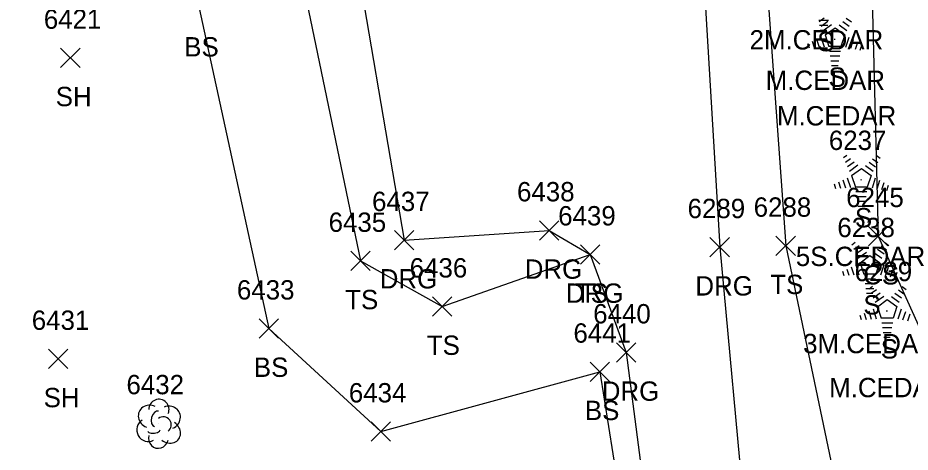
# Model space of a CAD drawing. Extents: x 1472233 to 1475777, y 540726 to 543442.
# Drawn here: x 1472298.9 to 1472391.2, y 541668.7 to 541713.6 of the extents above; entities that cross this region are included whole.
import ezdxf

# ---------------------------------------------------------------- set-up
doc = ezdxf.new("R2010")
doc.units = 0
for name, color, linetype in [('L_A', 7, 'Continuous'), ('L_C', 7, 'Continuous'), ('L_I', 7, 'Continuous'), ('L_TIC', 7, 'Continuous'), ('LELB', 7, 'Continuous'), ('LTC', 7, 'Continuous'), ('LTD', 7, 'Continuous'), ('R_A', 7, 'Continuous'), ('R_I', 7, 'Continuous'), ('R_TIC', 7, 'Continuous'), ('RDG', 7, 'Continuous')]:
    doc.layers.add(name, color=color, linetype=linetype)

msp = doc.modelspace()

# ---------------------------------------------------------------- linework, layer by layer
at = {"layer": 'L_TIC'}
for points in [[(1472303.37, 541708.436), (1472305.37, 541710.436)], [(1472305.37, 541708.436), (1472303.37, 541710.436)], [(1472386.861, 541690.003), (1472388.861, 541692.003)], [(1472388.861, 541690.003), (1472386.861, 541692.003)], [(1472377.297, 541689.008), (1472379.297, 541691.008)], [(1472379.297, 541689.008), (1472377.297, 541691.008)], [(1472333.368, 541687.443), (1472335.368, 541689.443)], [(1472335.368, 541687.443), (1472333.368, 541689.443)], [(1472357.1, 541688.107), (1472359.1, 541690.107)], [(1472359.1, 541688.107), (1472357.1, 541690.107)], [(1472341.801, 541682.722), (1472343.801, 541684.722)], [(1472343.801, 541682.722), (1472341.801, 541684.722)], [(1472323.894, 541680.447), (1472325.894, 541682.447)], [(1472325.894, 541680.447), (1472323.894, 541682.447)], [(1472302.124, 541677.31), (1472304.124, 541679.31)], [(1472304.124, 541677.31), (1472302.124, 541679.31)], [(1472358.104, 541675.986), (1472360.104, 541677.986)], [(1472360.104, 541675.986), (1472358.104, 541677.986)], [(1472335.459, 541669.808), (1472337.459, 541671.808)], [(1472337.459, 541669.808), (1472335.459, 541671.808)]]:
    msp.add_lwpolyline(points, dxfattribs=at)
at = {"layer": 'LELB'}
for points in [[(1472436.391, 541801.492), (1472421.411, 541789.524), (1472401.228, 541772.53), (1472387.568, 541756.153), (1472381.39, 541744.301), (1472376.043, 541721.552), (1472378.297, 541690.008), (1472384.499, 541660.373), (1472385.476, 541622.917), (1472385.225, 541602.047), (1472389.103, 541583.282), (1472392.292, 541571.183), (1472400.004, 541561.87), (1472414.969, 541552.967), (1472430.215, 541550.577), (1472460.47, 541554.643), (1472482.624, 541564.355)], [(1472456.456, 541773.785), (1472441.328, 541777.081), (1472419.974, 541764.524), (1472393.226, 541741.709), (1472387.055, 541722.394), (1472387.861, 541691.003), (1472394.403, 541676.497), (1472412.587, 541665.699), (1472419.922, 541640.116), (1472426.411, 541618.317)], [(1472309.171, 541764.662), (1472314.543, 541746.809), (1472319.347, 541731.083), (1472317.7, 541714.573), (1472324.894, 541681.447), (1472336.459, 541670.808), (1472359.104, 541676.986), (1472364.901, 541640.229), (1472367.865, 541606.271), (1472368.212, 541581.125), (1472358.443, 541560.08), (1472342.193, 541534.656), (1472326.608, 541524.853), (1472298.945, 541532.206)], [(1472330.773, 541728.319), (1472327.33, 541722.315), (1472334.368, 541688.443), (1472342.801, 541683.722), (1472358.1, 541689.107)]]:
    msp.add_lwpolyline(points, dxfattribs=at)
at = {"layer": 'LTC'}
for p, q in [((1472381.742, 541713.183), (1472382.271, 541713.567)), ((1472384.559, 541713.541), (1472385.109, 541713.142)), ((1472382.722, 541713.278), (1472381.734, 541713.278)), ((1472382.638, 541712.778), (1472381.806, 541712.778)), ((1472381.951, 541712.717), (1472382.655, 541713.229)), ((1472382.161, 541712.252), (1472383.039, 541712.89)), ((1472382.385, 541711.797), (1472383.397, 541712.531)), ((1472383.397, 541712.531), (1472384.394, 541711.806)), ((1472383.817, 541712.844), (1472384.627, 541712.255)), ((1472384.188, 541713.192), (1472384.867, 541712.699)), ((1472382.554, 541712.278), (1472381.879, 541712.278)), ((1472381.931, 541711.577), (1472382.262, 541710.558)), ((1472382.385, 541711.797), (1472382.772, 541710.603)), ((1472384.394, 541711.806), (1472384.003, 541710.603)), ((1472384.832, 541711.535), (1472384.494, 541710.496)), ((1472380.564, 541710.928), (1472380.717, 541710.46)), ((1472381.02, 541711.145), (1472381.232, 541710.493)), ((1472381.475, 541711.361), (1472381.747, 541710.526)), ((1472384.003, 541710.603), (1472382.772, 541710.603)), ((1472385.276, 541711.285), (1472384.989, 541710.4)), ((1472385.721, 541711.035), (1472385.484, 541710.305)), ((1472386.165, 541710.785), (1472385.978, 541710.21)), ((1472383.964, 541710.103), (1472382.82, 541710.103)), ((1472383.881, 541709.603), (1472382.892, 541709.603)), ((1472383.797, 541709.103), (1472382.965, 541709.103)), ((1472383.713, 541708.603), (1472383.038, 541708.603)), ((1472384.26, 541699.116), (1472384.614, 541699.374)), ((1472384.469, 541698.651), (1472384.998, 541699.035)), ((1472384.679, 541698.185), (1472385.382, 541698.696)), ((1472386.916, 541698.66), (1472387.595, 541698.166)), ((1472387.287, 541699.008), (1472387.836, 541698.609)), ((1472387.658, 541699.356), (1472388.077, 541699.052)), ((1472384.888, 541697.719), (1472385.767, 541698.357)), ((1472385.113, 541697.264), (1472386.125, 541697.999)), ((1472386.125, 541697.999), (1472387.122, 541697.274)), ((1472386.545, 541698.311), (1472387.354, 541697.723)), ((1472384.203, 541696.829), (1472384.474, 541695.993)), ((1472384.658, 541697.045), (1472384.989, 541696.026)), ((1472385.113, 541697.264), (1472385.5, 541696.071)), ((1472387.122, 541697.274), (1472386.73, 541696.071)), ((1472387.559, 541697.003), (1472387.221, 541695.963)), ((1472388.004, 541696.752), (1472387.716, 541695.868)), ((1472383.292, 541696.395), (1472383.444, 541695.927)), ((1472383.747, 541696.612), (1472383.959, 541695.96)), ((1472386.73, 541696.071), (1472385.5, 541696.071)), ((1472388.448, 541696.502), (1472388.211, 541695.773)), ((1472388.892, 541696.252), (1472388.706, 541695.678)), ((1472386.692, 541695.571), (1472385.547, 541695.571)), ((1472386.608, 541695.071), (1472385.62, 541695.071)), ((1472386.525, 541694.571), (1472385.693, 541694.571)), ((1472386.441, 541694.071), (1472385.766, 541694.071)), ((1472385.138, 541690.108), (1472385.492, 541690.365)), ((1472388.536, 541690.348), (1472388.955, 541690.043)), ((1472385.347, 541689.642), (1472385.877, 541690.026)), ((1472385.557, 541689.176), (1472386.261, 541689.688)), ((1472387.794, 541689.651), (1472388.473, 541689.158)), ((1472388.165, 541690), (1472388.715, 541689.601)), ((1472385.767, 541688.711), (1472386.645, 541689.348)), ((1472385.991, 541688.256), (1472387.003, 541688.99)), ((1472387.003, 541688.99), (1472388, 541688.265)), ((1472387.423, 541689.303), (1472388.232, 541688.714)), ((1472384.626, 541687.603), (1472384.837, 541686.952)), ((1472385.081, 541687.82), (1472385.352, 541686.985)), ((1472385.537, 541688.036), (1472385.867, 541687.017)), ((1472385.991, 541688.256), (1472386.378, 541687.062)), ((1472388, 541688.265), (1472387.609, 541687.062)), ((1472388.437, 541687.994), (1472388.1, 541686.955)), ((1472388.882, 541687.744), (1472388.595, 541686.859)), ((1472384.17, 541687.387), (1472384.322, 541686.919)), ((1472387.609, 541687.062), (1472386.378, 541687.062)), ((1472389.327, 541687.494), (1472389.09, 541686.764)), ((1472389.771, 541687.243), (1472389.584, 541686.669)), ((1472387.57, 541686.562), (1472386.426, 541686.562)), ((1472387.487, 541686.062), (1472386.498, 541686.062)), ((1472386.932, 541685.555), (1472387.286, 541685.812)), ((1472390.33, 541685.795), (1472390.749, 541685.49)), ((1472387.403, 541685.562), (1472386.571, 541685.562)), ((1472387.319, 541685.062), (1472386.644, 541685.062)), ((1472387.141, 541685.089), (1472387.67, 541685.473)), ((1472387.351, 541684.623), (1472388.055, 541685.135)), ((1472387.56, 541684.158), (1472388.439, 541684.795)), ((1472389.217, 541684.75), (1472390.026, 541684.161)), ((1472389.588, 541685.098), (1472390.267, 541684.605)), ((1472389.959, 541685.447), (1472390.508, 541685.048)), ((1472387.785, 541683.703), (1472388.797, 541684.437)), ((1472388.797, 541684.437), (1472389.794, 541683.712)), ((1472386.42, 541683.05), (1472386.631, 541682.399)), ((1472386.875, 541683.267), (1472387.146, 541682.432)), ((1472387.33, 541683.483), (1472387.661, 541682.464)), ((1472387.785, 541683.703), (1472388.172, 541682.509)), ((1472389.794, 541683.712), (1472389.402, 541682.509)), ((1472390.231, 541683.441), (1472389.893, 541682.402)), ((1472390.676, 541683.191), (1472390.388, 541682.306)), ((1472391.12, 541682.941), (1472390.883, 541682.211)), ((1472385.964, 541682.834), (1472386.116, 541682.366)), ((1472389.402, 541682.509), (1472388.172, 541682.509)), ((1472389.364, 541682.009), (1472388.22, 541682.009)), ((1472389.28, 541681.509), (1472388.292, 541681.509)), ((1472389.197, 541681.009), (1472388.365, 541681.009)), ((1472389.113, 541680.509), (1472388.438, 541680.509))]:
    msp.add_line(p, q, dxfattribs=at)
at = {"layer": 'LTD'}
msp.add_line((1472313.477, 541671.653), (1472313.477, 541671.653), dxfattribs=at)
msp.add_line((1472313.477, 541671.653), (1472313.477, 541671.653), dxfattribs=at)
msp.add_arc((1472313.524, 541673.087), 1.047, 335.52715, 180.95627, dxfattribs=at)
for centre, major_axis, ratio, start_param, end_param in [((1472312.685, 541672.32), (1.21, -0.512), 0.895232, 1.570796, 4.712389), ((1472313.269, 541672.112), (-0.208, -0.792), 0.645439, 3.141593, 6.283185), ((1472314.519, 541672.237), (-1.141, -0.483), 0.949671, 1.570796, 4.712389), ((1472312.394, 541670.945), (0.584, -1.042), 0.959034, 3.141593, 6.283185), ((1472313.977, 541671.487), (-0.5, 0.667), 0.989748, 3.141593, 6.283185), ((1472313.019, 541670.903), (-0.625, -0.083), 0.423636, 0, 3.141593), ((1472314.477, 541670.82), (-1.09, 0.792), 0.841452, 1.570796, 4.712389), ((1472313.477, 541670.154), (0.265, 1.061), 0.942809, 1.570796, 4.712389)]:
    msp.add_ellipse(centre, major_axis=major_axis, ratio=ratio, start_param=start_param, end_param=end_param, dxfattribs=at)
at = {"layer": 'R_TIC'}
for points in [[(1472352.84, 541690.596), (1472354.84, 541692.596)], [(1472354.84, 541690.596), (1472352.84, 541692.596)], [(1472337.858, 541689.593), (1472339.858, 541691.593)], [(1472339.858, 541689.593), (1472337.858, 541691.593)], [(1472370.476, 541688.861), (1472372.476, 541690.861)], [(1472372.476, 541688.861), (1472370.476, 541690.861)], [(1472357.1, 541688.107), (1472359.1, 541690.107)], [(1472359.1, 541688.107), (1472357.1, 541690.107)], [(1472360.8, 541677.978), (1472362.8, 541679.978)], [(1472362.8, 541677.978), (1472360.8, 541679.978)]]:
    msp.add_lwpolyline(points, dxfattribs=at)
at = {"layer": 'RDG'}
for points in [[(1472443.664, 541851.187), (1472441.122, 541840.862), (1472437.139, 541827.961), (1472432.888, 541822.313), (1472422.112, 541812.207), (1472405.366, 541796.547), (1472387.727, 541780.283), (1472366.614, 541755.489), (1472360.262, 541745.014), (1472354.31, 541736.251), (1472351.736, 541734.008), (1472350.45, 541731.024), (1472333.053, 541724.73), (1472338.858, 541690.593), (1472353.84, 541691.596), (1472358.1, 541689.107), (1472361.8, 541678.978), (1472366.888, 541639.978)], [(1472458.476, 541813.052), (1472448.097, 541812.754), (1472433.314, 541805.765), (1472418.45, 541793.865), (1472396.988, 541775.056), (1472383.579, 541758.581), (1472377.023, 541748.043), (1472369.478, 541723.305), (1472371.476, 541689.861), (1472374.14, 541661.129), (1472378.683, 541621.312), (1472380, 541600.019), (1472383.251, 541579.962), (1472388.389, 541568.427), (1472396.047, 541559.533), (1472413.232, 541549.278), (1472429.514, 541545.681), (1472464.232, 541550.412), (1472485.309, 541561.603)]]:
    msp.add_lwpolyline(points, dxfattribs=at)

# ---------------------------------------------------------------- texts
at = {"layer": 'L_A'}
for s, p in [('BS', (1472316.141, 541709.573)), ('S', (1472381.564, 541710.115)), ('S', (1472382.723, 541706.441)), ('SH', (1472302.858, 541704.436)), ('S', (1472385.45, 541691.908)), ('CS', (1472386.302, 541686.003)), ('TS', (1472376.707, 541685.008)), ('TS', (1472356.51, 541684.107)), ('TS', (1472332.777, 541683.443)), ('S', (1472386.329, 541682.899)), ('TS', (1472341.21, 541678.722)), ('S', (1472388.122, 541678.346)), ('BS', (1472323.334, 541676.447)), ('SH', (1472301.612, 541673.31)), ('BS', (1472357.545, 541671.986))]:
    msp.add_text(s, height=2, dxfattribs=at).set_placement(p)
at = {"layer": 'L_C'}
for s, p in [('2M.CEDAR', (1472374.566, 541710.297)), ('M.CEDAR', (1472376.233, 541706.115)), ('M.CEDAR', (1472377.392, 541702.441)), ('5S.CEDAR', (1472379.348, 541687.908)), ('3M.CEDAR', (1472380.1, 541678.899)), ('M.CEDAR', (1472382.792, 541674.346))]:
    msp.add_text(s, height=2, dxfattribs=at).set_placement(p)
at = {"layer": 'L_I'}
for s, p in [('6421', (1472301.629, 541712.436)), ('6237', (1472382.757, 541699.908)), ('6245', (1472384.554, 541694.003)), ('6288', (1472374.99, 541693.008)), ('6439', (1472354.785, 541692.107)), ('6435', (1472331.061, 541691.443)), ('6238', (1472383.636, 541690.899)), ('6436', (1472339.439, 541686.722)), ('6239', (1472385.422, 541686.346)), ('6433', (1472321.586, 541684.447)), ('6431', (1472300.384, 541681.31)), ('6441', (1472356.364, 541679.986)), ('6432', (1472310.17, 541674.653)), ('6434', (1472333.152, 541673.808))]:
    msp.add_text(s, height=2, dxfattribs=at).set_placement(p)
at = {"layer": 'LTC'}
for p in [(1472383.279, 541711.545), (1472386.007, 541697.012), (1472386.885, 541688.003), (1472388.679, 541683.45)]:
    msp.add_text('.', height=1.037, rotation=270, dxfattribs=at).set_placement(p)
at = {"layer": 'R_A'}
for p in [(1472351.329, 541686.596), (1472336.346, 541685.593), (1472368.964, 541684.861), (1472355.588, 541684.107), (1472359.288, 541673.978)]:
    msp.add_text('DRG', height=2, dxfattribs=at).set_placement(p)
at = {"layer": 'R_I'}
for s, p in [('6438', (1472350.533, 541694.596)), ('6437', (1472335.551, 541693.593)), ('6439', (1472354.785, 541692.107)), ('6289', (1472368.161, 541692.861)), ('6440', (1472358.406, 541681.978))]:
    msp.add_text(s, height=2, dxfattribs=at).set_placement(p)

doc.saveas('drawing.dxf')
